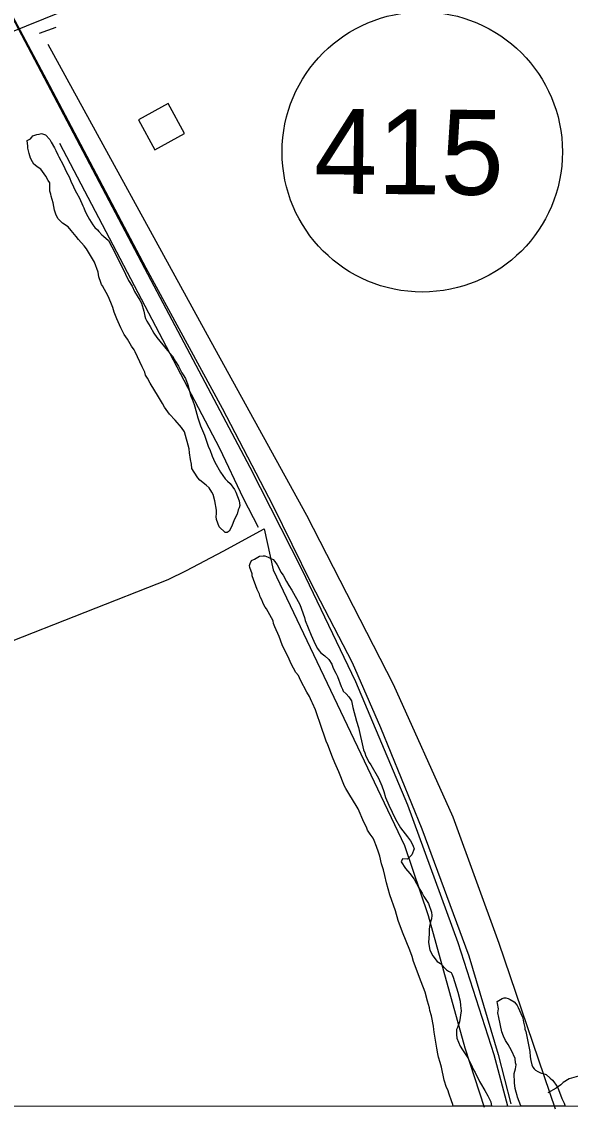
# Model space of a CAD drawing. Extents: x 3271442 to 3309282, y 752266 to 777610.
# Drawn here: x 3282976 to 3283621, y 757640 to 758921 of the extents above; entities that cross this region are included whole.
import ezdxf

# ---------------------------------------------------------------- set-up
doc = ezdxf.new("R2010")
doc.units = 0
for name, color, linetype in [('V-BLDG-OTLN', 7, 'Continuous'), ('V-GRID-FRAM', 7, 'Continuous'), ('V-RAIL-TRAK', 7, 'Continuous'), ('V-ROAD-CNTR', 7, 'Continuous'), ('V-ROAD-IDEN', 7, 'Continuous'), ('V-SITE-VEGE', 7, 'Continuous'), ('V-TOPO-SHOR', 7, 'Continuous')]:
    doc.layers.add(name, color=color, linetype=linetype)

msp = doc.modelspace()

# ---------------------------------------------------------------- linework, layer by layer
at = {"layer": 'V-BLDG-OTLN'}
msp.add_lwpolyline([(3283113.2, 758805.8), (3283132.4, 758770.7), (3283167.5, 758789.9), (3283148.3, 758825)], close=True, dxfattribs=at)
at = {"layer": 'V-GRID-FRAM'}
msp.add_lwpolyline([(3275591.3, 775827.4), (3307043.5, 775836.6), (3307056.7, 757650.8), (3275588.7, 757641.7), (3275591.3, 775827.4)], dxfattribs=at)
at = {"layer": 'V-RAIL-TRAK'}
msp.add_lwpolyline([(3283548.1, 757644), (3283531.8, 757704.4), (3283489.6, 757836.6), (3283430.4, 757998.5), (3283369.2, 758143.7), (3283305.6, 758276.6), (3283244.5, 758396.3), (3283128.2, 758616.7), (3282975.9, 758905.4), (3282961, 758933.9), (3282846.4, 759151.6), (3282675.5, 759475.3)], dxfattribs=at)
at = {"layer": 'V-ROAD-CNTR'}
for points in [[(3281661.2, 761410.7), (3281877.3, 760997.6), (3282056.3, 760659.9), (3282250.8, 760283.5), (3282415.3, 759970.5), (3282620.5, 759583.3), (3282874.5, 759096.9), (3283005, 758852.9), (3283121.9, 758631.6), (3283211.6, 758466.4), (3283271.5, 758351.6), (3283316, 758260.4), (3283364.8, 758166.5), (3283397.9, 758090), (3283446.7, 757970.9), (3283502, 757821.2), (3283536.5, 757705.1), (3283551.4, 757646.8)], [(3283770.8, 759189), (3283726.9, 759192.7), (3283386.1, 759065.1), (3283021.6, 758932.7), (3282900.9, 758884.1), (3282484.3, 758730.5), (3282234.8, 758636), (3282097, 758566.6), (3281877.6, 758488.8), (3281716.7, 758428.7), (3281590.6, 758388.8)]]:
    msp.add_lwpolyline(points, dxfattribs=at)
at = {"layer": 'V-ROAD-IDEN'}
msp.add_circle((3283447.3, 758768), 165, dxfattribs=at)
at = {"layer": 'V-SITE-VEGE'}
for p, q in [((3283244.5, 758283.2), (3283246.3, 758286.7)), ((3283246.3, 758286.7), (3283249.9, 758288.4)), ((3283249.9, 758288.4), (3283255.6, 758291.9)), ((3283255.6, 758291.9), (3283259.8, 758292.4)), ((3283259.8, 758292.4), (3283261.8, 758292.1)), ((3283261.8, 758292.1), (3283265.7, 758290.8)), ((3283265.7, 758290.8), (3283268.9, 758289.3)), ((3283268.9, 758289.3), (3283271.6, 758287.8)), ((3283271.6, 758287.8), (3283273.6, 758285.7)), ((3283273.6, 758285.7), (3283276.5, 758281.5)), ((3283243.8, 758281.1), (3283244.5, 758283.2)), ((3283244.4, 758278.7), (3283243.8, 758281.1)), ((3283246.9, 758271), (3283244.4, 758278.7)), ((3283276.5, 758281.5), (3283279.1, 758276.7)), ((3283279.1, 758276.7), (3283280.8, 758273.1)), ((3283280.8, 758273.1), (3283283.4, 758269.5)), ((3283247.2, 758268.9), (3283246.9, 758271)), ((3283252.8, 758252.5), (3283247.2, 758268.9)), ((3283283.4, 758269.5), (3283287.4, 758262)), ((3283287.4, 758262), (3283290.3, 758257.2)), ((3283255.7, 758247.1), (3283252.8, 758252.5)), ((3283256.6, 758244.1), (3283255.7, 758247.1)), ((3283290.3, 758257.2), (3283293.8, 758251.8)), ((3283293.8, 758251.8), (3283303.3, 758235)), ((3283258.3, 758240.5), (3283256.6, 758244.1)), ((3283259.4, 758237.5), (3283258.3, 758240.5)), ((3283260.8, 758234.5), (3283259.4, 758237.5)), ((3283262.3, 758231.9), (3283260.8, 758234.5)), ((3283303.3, 758235), (3283308.6, 758219.5)), ((3283263.7, 758229.8), (3283262.3, 758231.9)), ((3283271.8, 758215.7), (3283263.7, 758229.8)), ((3283272.3, 758212.7), (3283271.8, 758215.7)), ((3283273.7, 758208.5), (3283272.3, 758212.7)), ((3283308.6, 758219.5), (3283309.5, 758216.2)), ((3283309.5, 758216.2), (3283316.3, 758198.9)), ((3283278.6, 758197.2), (3283273.7, 758208.5)), ((3283282.3, 758187.6), (3283278.6, 758197.2)), ((3283316.3, 758198.9), (3283319.7, 758191.7)), ((3283290.6, 758170.5), (3283282.3, 758187.6)), ((3283319.7, 758191.7), (3283321.2, 758188.1)), ((3283321.2, 758188.1), (3283324, 758183)), ((3283324, 758183), (3283325.8, 758180.3)), ((3283293.1, 758164.9), (3283290.6, 758170.5)), ((3283325.8, 758180.3), (3283327.8, 758178.2)), ((3283327.8, 758178.2), (3283332.5, 758174.6)), ((3283332.5, 758174.6), (3283337.2, 758170)), ((3283298.6, 758155), (3283293.1, 758164.9)), ((3283337.2, 758170), (3283340.6, 758164.6)), ((3283340.6, 758164.6), (3283342.3, 758160.1)), ((3283342.3, 758160.1), (3283345.5, 758153.9)), ((3283301.5, 758151.4), (3283298.6, 758155)), ((3283304.1, 758146), (3283301.5, 758151.4)), ((3283311.3, 758131.6), (3283304.1, 758146)), ((3283345.5, 758153.9), (3283347.5, 758150.3)), ((3283347.5, 758150.3), (3283351.7, 758138.3)), ((3283351.7, 758138.3), (3283353.2, 758135.3)), ((3283353.2, 758135.3), (3283354, 758132.9)), ((3283354, 758132.9), (3283357.5, 758129.9)), ((3283314.4, 758126.8), (3283311.3, 758131.6)), ((3283315.8, 758123.8), (3283314.4, 758126.8)), ((3283317.4, 758120.4), (3283315.8, 758123.8)), ((3283318.1, 758118.7), (3283317.4, 758120.4)), ((3283357.5, 758129.9), (3283360.7, 758126.3)), ((3283360.7, 758126.3), (3283363.9, 758121.5)), ((3283363.9, 758121.5), (3283365.5, 758113.7)), ((3283321.6, 758110.9), (3283318.1, 758118.7)), ((3283323.6, 758105), (3283321.6, 758110.9)), ((3283365.5, 758113.7), (3283370, 758097.6)), ((3283327.2, 758094.8), (3283323.6, 758105)), ((3283334.3, 758073.9), (3283327.2, 758094.8)), ((3283370, 758097.6), (3283372.3, 758090.2)), ((3283372.3, 758090.2), (3283378, 758063.7)), ((3283336, 758069.8), (3283334.3, 758073.9)), ((3283341.4, 758055.1), (3283336, 758069.8)), ((3283344.2, 758048.5), (3283341.4, 758055.1)), ((3283378, 758063.7), (3283379.5, 758060.4)), ((3283379.5, 758060.4), (3283380.9, 758056.5)), ((3283380.9, 758056.5), (3283384.9, 758048.7)), ((3283349.1, 758037.8), (3283344.2, 758048.5)), ((3283384.9, 758048.7), (3283386.6, 758046.3)), ((3283386.6, 758046.3), (3283395.8, 758030.4)), ((3283355.9, 758021), (3283349.1, 758037.8)), ((3283395.8, 758030.4), (3283399.8, 758021.5)), ((3283357.4, 758018.3), (3283355.9, 758021)), ((3283362, 758010.3), (3283357.4, 758018.3)), ((3283399.8, 758021.5), (3283402.1, 758014.9)), ((3283369.5, 757998.3), (3283362, 758010.3)), ((3283402.1, 758014.9), (3283404.1, 758007.7)), ((3283404.1, 758007.7), (3283407.8, 757998.8)), ((3283371.8, 757994.4), (3283369.5, 757998.3)), ((3283378.6, 757978.5), (3283371.8, 757994.4)), ((3283407.8, 757998.8), (3283415.8, 757982.3)), ((3283381.5, 757972.8), (3283378.6, 757978.5)), ((3283415.8, 757982.3), (3283421.8, 757972.1)), ((3283382.9, 757969.2), (3283381.5, 757972.8)), ((3283385.8, 757964.4), (3283382.9, 757969.2)), ((3283421.8, 757972.1), (3283429.9, 757961.3)), ((3283389.3, 757959.9), (3283385.8, 757964.4)), ((3283390.7, 757956.9), (3283389.3, 757959.9)), ((3283393.5, 757949.8), (3283390.7, 757956.9)), ((3283429.9, 757961.3), (3283433.4, 757956.5)), ((3283433.4, 757956.5), (3283435.4, 757953.2)), ((3283435.4, 757953.2), (3283436.6, 757950.5)), ((3283395.8, 757943.2), (3283393.5, 757949.8)), ((3283397.2, 757938.7), (3283395.8, 757943.2)), ((3283434.9, 757940.1), (3283429.8, 757935.2)), ((3283437.7, 757947.2), (3283434.9, 757940.1)), ((3283436.6, 757950.5), (3283437.7, 757947.2)), ((3283399.4, 757929.5), (3283397.2, 757938.7)), ((3283401.7, 757922.3), (3283399.4, 757929.5)), ((3283423.9, 757935.3), (3283422.3, 757931.8)), ((3283422.3, 757931.8), (3283427.5, 757924)), ((3283429.8, 757935.2), (3283423.9, 757935.3)), ((3283403.3, 757915.8), (3283401.7, 757922.3)), ((3283405, 757907.1), (3283403.3, 757915.8)), ((3283427.5, 757924), (3283432.8, 757918.2)), ((3283432.8, 757918.2), (3283437.7, 757911.3)), ((3283408.9, 757892.8), (3283405, 757907.1)), ((3283437.7, 757911.3), (3283443.1, 757901.4)), ((3283443.1, 757901.4), (3283447.2, 757894.8)), ((3283415.7, 757874), (3283408.9, 757892.8)), ((3283447.2, 757894.8), (3283448.9, 757891.2)), ((3283448.9, 757891.2), (3283451.5, 757887.6)), ((3283451.5, 757887.6), (3283454.7, 757882.8)), ((3283454.7, 757882.8), (3283458.1, 757872.4)), ((3283419, 757862.7), (3283415.7, 757874)), ((3283458.2, 757864.7), (3283457.3, 757862.3)), ((3283458.1, 757872.4), (3283458.6, 757868.5)), ((3283458.6, 757868.5), (3283458.2, 757864.7)), ((3283423.8, 757849), (3283419, 757862.7)), ((3283455.7, 757855.8), (3283455.3, 757852)), ((3283455.3, 757852), (3283455.3, 757846.9)), ((3283456.7, 757859.4), (3283455.7, 757855.8)), ((3283457.3, 757862.3), (3283456.7, 757859.4)), ((3283432.7, 757828), (3283423.8, 757849)), ((3283455.3, 757846.9), (3283454.5, 757836.8)), ((3283435.5, 757820.3), (3283432.7, 757828)), ((3283454.5, 757836.8), (3283456.1, 757827.9)), ((3283456.1, 757827.9), (3283459.6, 757821.3)), ((3283436.9, 757814.3), (3283435.5, 757820.3)), ((3283446, 757790.4), (3283436.9, 757814.3)), ((3283459.6, 757821.3), (3283464.8, 757814.4)), ((3283464.8, 757814.4), (3283466.8, 757813.2)), ((3283466.8, 757813.2), (3283468.6, 757812)), ((3283468.6, 757812), (3283475.6, 757804.7)), ((3283475.6, 757804.7), (3283478.2, 757802.9)), ((3283478.2, 757802.9), (3283481.2, 757801.7)), ((3283481.2, 757801.7), (3283482, 757799.9)), ((3283482, 757799.9), (3283483.7, 757796)), ((3283450.5, 757778.2), (3283446, 757790.4)), ((3283483.7, 757796), (3283489.1, 757778.4)), ((3283453.3, 757767.7), (3283450.5, 757778.2)), ((3283489.1, 757778.4), (3283491.8, 757767.7)), ((3283455.8, 757759.7), (3283453.3, 757767.7)), ((3283491.8, 757767.7), (3283492.4, 757762.6)), ((3283492.4, 757762.6), (3283493.1, 757756.4)), ((3283535.5, 757767.2), (3283541.2, 757770.7)), ((3283535.7, 757765.1), (3283535.5, 757767.2)), ((3283536.8, 757758.9), (3283535.7, 757765.1)), ((3283541.2, 757770.7), (3283543.5, 757771.5)), ((3283543.5, 757771.5), (3283545.6, 757771.5)), ((3283545.6, 757771.5), (3283548.3, 757770.8)), ((3283548.3, 757770.8), (3283550.9, 757769.6)), ((3283550.9, 757769.6), (3283555.3, 757766.8)), ((3283555.3, 757766.8), (3283557.7, 757764.1)), ((3283557.7, 757764.1), (3283559.1, 757762.6)), ((3283559.1, 757762.6), (3283560.3, 757760.2)), ((3283560.3, 757760.2), (3283563.1, 757753.1)), ((3283456.3, 757756.7), (3283455.8, 757759.7)), ((3283458, 757750.4), (3283456.3, 757756.7)), ((3283460.5, 757738.2), (3283458, 757750.4)), ((3283493.1, 757756.4), (3283491.1, 757743.3)), ((3283536.4, 757754.1), (3283536.8, 757758.9)), ((3283537.2, 757748.5), (3283536.4, 757754.1)), ((3283541.1, 757731.8), (3283537.2, 757748.5)), ((3283563.1, 757753.1), (3283565.1, 757748.9)), ((3283565.1, 757748.9), (3283566.2, 757745.6)), ((3283461, 757734.4), (3283460.5, 757738.2)), ((3283488.9, 757736.8), (3283487.7, 757734.2)), ((3283490.2, 757741), (3283488.9, 757736.8)), ((3283491.1, 757743.3), (3283490.2, 757741)), ((3283566.2, 757745.6), (3283566.5, 757742.9)), ((3283566.5, 757742.9), (3283567.9, 757736.7)), ((3283567.9, 757736.7), (3283568.1, 757734.6)), ((3283461.2, 757731.1), (3283461, 757734.4)), ((3283462.3, 757724), (3283461.2, 757731.1)), ((3283464.5, 757712.3), (3283462.3, 757724)), ((3283487.7, 757734.2), (3283487.6, 757728.3)), ((3283487.6, 757728.3), (3283488.1, 757724.1)), ((3283488.1, 757724.1), (3283491.8, 757714.8)), ((3283542.8, 757726.4), (3283541.1, 757731.8)), ((3283545.3, 757721.3), (3283542.8, 757726.4)), ((3283568.1, 757734.6), (3283569, 757731.9)), ((3283569, 757731.9), (3283570.9, 757724.1)), ((3283570.9, 757724.1), (3283571.7, 757720.3)), ((3283465.6, 757705.8), (3283464.5, 757712.3)), ((3283491.8, 757714.8), (3283494.7, 757710.6)), ((3283494.7, 757710.6), (3283500.8, 757701)), ((3283548.2, 757716.8), (3283545.3, 757721.3)), ((3283552.3, 757709.6), (3283548.2, 757716.8)), ((3283556.5, 757700.1), (3283552.3, 757709.6)), ((3283571.7, 757720.3), (3283573.9, 757708.4)), ((3283466.4, 757701.6), (3283465.6, 757705.8)), ((3283468.3, 757695.4), (3283466.4, 757701.6)), ((3283500.8, 757701), (3283504.8, 757693.3)), ((3283557.1, 757695.3), (3283556.5, 757700.1)), ((3283573.9, 757708.4), (3283574.4, 757702.1)), ((3283574.4, 757702.1), (3283575.2, 757697.7)), ((3283575.2, 757697.7), (3283576.3, 757692.6)), ((3283469.7, 757690), (3283468.3, 757695.4)), ((3283473, 757674.8), (3283469.7, 757690)), ((3283504.8, 757693.3), (3283507.7, 757687)), ((3283507.7, 757687), (3283509.7, 757683.7)), ((3283509.7, 757683.7), (3283514.5, 757673.2)), ((3283555.3, 757682.6), (3283556.9, 757688.2)), ((3283556.9, 757688.2), (3283557.6, 757692.9)), ((3283557.6, 757692.9), (3283557.1, 757695.3)), ((3283576.3, 757692.6), (3283577.4, 757689.9)), ((3283577.4, 757689.9), (3283578.9, 757688.1)), ((3283578.9, 757688.1), (3283580.6, 757686.6)), ((3283580.6, 757686.6), (3283583.3, 757684.8)), ((3283583.3, 757684.8), (3283586.5, 757683.2)), ((3283475.8, 757666.2), (3283473, 757674.8)), ((3283514.5, 757673.2), (3283515.7, 757671.1)), ((3283515.7, 757671.1), (3283520.9, 757662.4)), ((3283555.7, 757671.6), (3283555.3, 757682.6)), ((3283556.5, 757664.8), (3283555.7, 757671.6)), ((3283586.5, 757683.2), (3283593, 757681.3)), ((3283593, 757681.3), (3283598, 757677.1)), ((3283598, 757677.1), (3283600.6, 757674.7)), ((3283600.6, 757674.7), (3283602.1, 757672.9)), ((3283602.1, 757672.9), (3283604.7, 757668.7)), ((3283477.3, 757663.2), (3283475.8, 757666.2)), ((3283479, 757658.1), (3283477.3, 757663.2)), ((3283481.8, 757650.3), (3283479, 757658.1)), ((3283520.9, 757662.4), (3283524.3, 757656.4)), ((3283557.9, 757660.6), (3283556.5, 757664.8)), ((3283558.8, 757656.7), (3283557.9, 757660.6)), ((3283604.7, 757668.7), (3283606.7, 757665.7)), ((3283606.7, 757665.7), (3283609.8, 757657.3)), ((3283483.2, 757645.9), (3283481.8, 757650.3)), ((3283483.8, 757644), (3283483.2, 757645.9)), ((3283524.3, 757656.4), (3283527.8, 757649.2)), ((3283527.8, 757649.2), (3283528.8, 757644)), ((3283559.3, 757654.6), (3283558.8, 757656.7)), ((3283563.3, 757644.5), (3283559.3, 757654.6)), ((3283609.8, 757657.3), (3283611.5, 757653.1)), ((3283611.5, 757653.1), (3283614.1, 757647.7)), ((3283614.1, 757647.7), (3283615.6, 757644)), ((3283528.8, 757644), (3283483.8, 757644)), ((3283563.4, 757644), (3283563.3, 757644.5)), ((3283615.6, 757644), (3283563.4, 757644))]:
    msp.add_line(p, q, dxfattribs=at)
for points in [[(3283173.2, 758413.8), (3283172.9, 758418.3), (3283167.4, 758438.5), (3283163.9, 758443.6), (3283156.3, 758452.1), (3283149.6, 758459.3), (3283143.8, 758467.4), (3283141.5, 758471.6), (3283136.9, 758479.4), (3283127.1, 758495.6), (3283123.7, 758501.6), (3283121.6, 758504.9), (3283120.5, 758508.5), (3283117.4, 758515.1), (3283109.4, 758532.7), (3283108.2, 758534.8), (3283105, 758539.3), (3283100.1, 758547.4), (3283096.4, 758552.8), (3283092.4, 758560.9), (3283087.8, 758571.4), (3283084.7, 758579.4), (3283083, 758584.8), (3283080.7, 758590.5), (3283077.3, 758598), (3283071, 758610.2), (3283069.8, 758612), (3283068.7, 758614.1), (3283066.7, 758621), (3283065.6, 758626.3), (3283061.4, 758638.3), (3283052.1, 758653.9), (3283049.2, 758657.5), (3283042.5, 758665), (3283039.9, 758668.6), (3283034.1, 758675.3), (3283030.3, 758679.8), (3283023.6, 758684.3), (3283020.1, 758687.7), (3283018.4, 758689.8), (3283015.8, 758694.9), (3283014.4, 758699.6), (3283012.7, 758708), (3283011.6, 758712.1), (3283010.2, 758716), (3283009.9, 758718.1), (3283008.8, 758722), (3283008.9, 758727.3), (3283008.7, 758731.8), (3283007, 758734.5), (3283004.1, 758739.6), (3282998.3, 758747.7), (3282993.9, 758750.4), (3282991.5, 758752.6), (3282989.8, 758753.8), (3282988.6, 758756.2), (3282986.1, 758760.7), (3282984.4, 758766), (3282983, 758772.3), (3282983, 758774.7), (3282982.3, 758781.5), (3282986.2, 758783.5), (3282987.7, 758785.3), (3282988.9, 758787), (3282993.4, 758788.4), (3282996.3, 758789), (3282999, 758789.8), (3283003.7, 758788.2), (3283009, 758782.8), (3283010.4, 758779.5), (3283014.2, 758772.9), (3283015.9, 758769.6), (3283018.2, 758764.6), (3283019.6, 758762.2), (3283024.5, 758752.9), (3283028.5, 758744.2), (3283031.4, 758738.8), (3283034.5, 758731.6), (3283035.9, 758728.9), (3283037.6, 758724.8), (3283040.2, 758719.7), (3283043.7, 758713.7), (3283047.7, 758704.4), (3283048.8, 758702.3), (3283050.5, 758697.8), (3283053.4, 758692.1), (3283055.7, 758688.5), (3283059.5, 758682.2), (3283061.8, 758678.9), (3283065, 758676.2), (3283066.7, 758674.4), (3283070.2, 758670.2), (3283072, 758669), (3283077.8, 758663.8), (3283081.9, 758656.3), (3283094.5, 758631.5), (3283101.3, 758616.5), (3283105.7, 758609.9), (3283108.5, 758603.6), (3283114.6, 758593.4), (3283116.6, 758589.9)], [(3283116.6, 758589.9), (3283119.4, 758580.3), (3283120.5, 758574.4), (3283121.6, 758571.7), (3283123.1, 758568.7), (3283127.1, 758562.4), (3283131.4, 758554.6), (3283134.6, 758549.5), (3283147.4, 758534.1), (3283153.2, 758527.5), (3283156.9, 758521.2), (3283160.1, 758515.8), (3283164.4, 758508), (3283165.9, 758505.6), (3283168.5, 758501.1), (3283171.3, 758493.7), (3283174.9, 758480.5), (3283176.3, 758476.7), (3283177.5, 758473.7), (3283178.6, 758470.4), (3283179.4, 758467.7), (3283183.1, 758454.9), (3283186.2, 758445.6), (3283189.9, 758437), (3283190.7, 758434.3), (3283195.8, 758420.2), (3283197.3, 758417.5), (3283199.8, 758409.5), (3283203.2, 758402.6), (3283209.9, 758390.9), (3283215.4, 758383.1), (3283218, 758380.4), (3283221.2, 758377.4), (3283226.4, 758370.5), (3283227.8, 758367.2), (3283231.8, 758357), (3283232.6, 758351.7), (3283231.7, 758348.7), (3283230.7, 758346.3), (3283229.2, 758341.3), (3283226.4, 758335.4), (3283222.7, 758326.6), (3283219.9, 758321.3), (3283217.5, 758319.6), (3283215.4, 758319.9), (3283208.1, 758326.6), (3283205, 758334.9), (3283204.8, 758338.5), (3283205.1, 758341.7), (3283204.9, 758345.9), (3283203, 758356.9), (3283201.1, 758364.4), (3283199.7, 758367.4), (3283196.2, 758372.2), (3283193, 758375.5), (3283185.4, 758381.6), (3283183, 758384), (3283178.7, 758390.9), (3283175.8, 758395.1), (3283175.6, 758400.1), (3283174.5, 758405.8), (3283173.2, 758413.8)]]:
    msp.add_lwpolyline(points, dxfattribs=at)
at = {"layer": 'V-TOPO-SHOR'}
msp.add_line((3282996.7, 758908), (3283016.4, 758914.8), dxfattribs=at)
for points in [[(3283604.2, 757640.4), (3283537.8, 757835.8), (3283483.7, 757984.6), (3283413.5, 758140.6), (3283311.5, 758339.9), (3283198.8, 758544.5), (3283006.8, 758894.6)], [(3283020.2, 758778.3), (3283208.4, 758419.3), (3283236.6, 758360.1), (3283254.1, 758326)], [(3282257.6, 758196.6), (3282441.6, 758191.5), (3282691.8, 758182.3), (3282768.5, 758171), (3282836.4, 758166.8), (3282863.2, 758168.4), (3282911.5, 758173.4), (3282952.8, 758187.3), (3283148.2, 758264.4), (3283169.7, 758274.9), (3283212.8, 758297.8), (3283261.3, 758324.2)], [(3283261.3, 758324.2), (3283271.6, 758275.9), (3283426.2, 757951.1), (3283454.1, 757868.7), (3283497.5, 757712.8), (3283520.2, 757642.9)], [(3283665.9, 757684.1), (3283634.1, 757680.2), (3283620.2, 757676.1), (3283613.2, 757672), (3283610.5, 757669.3), (3283604.9, 757665.2), (3283595.2, 757659.7)]]:
    msp.add_lwpolyline(points, dxfattribs=at)

# ---------------------------------------------------------------- texts
at = {"layer": 'V-ROAD-IDEN'}
msp.add_text('415', height=100, rotation=359.5282, dxfattribs=at).set_placement((3283319.8, 758719.1))

doc.saveas('drawing.dxf')
